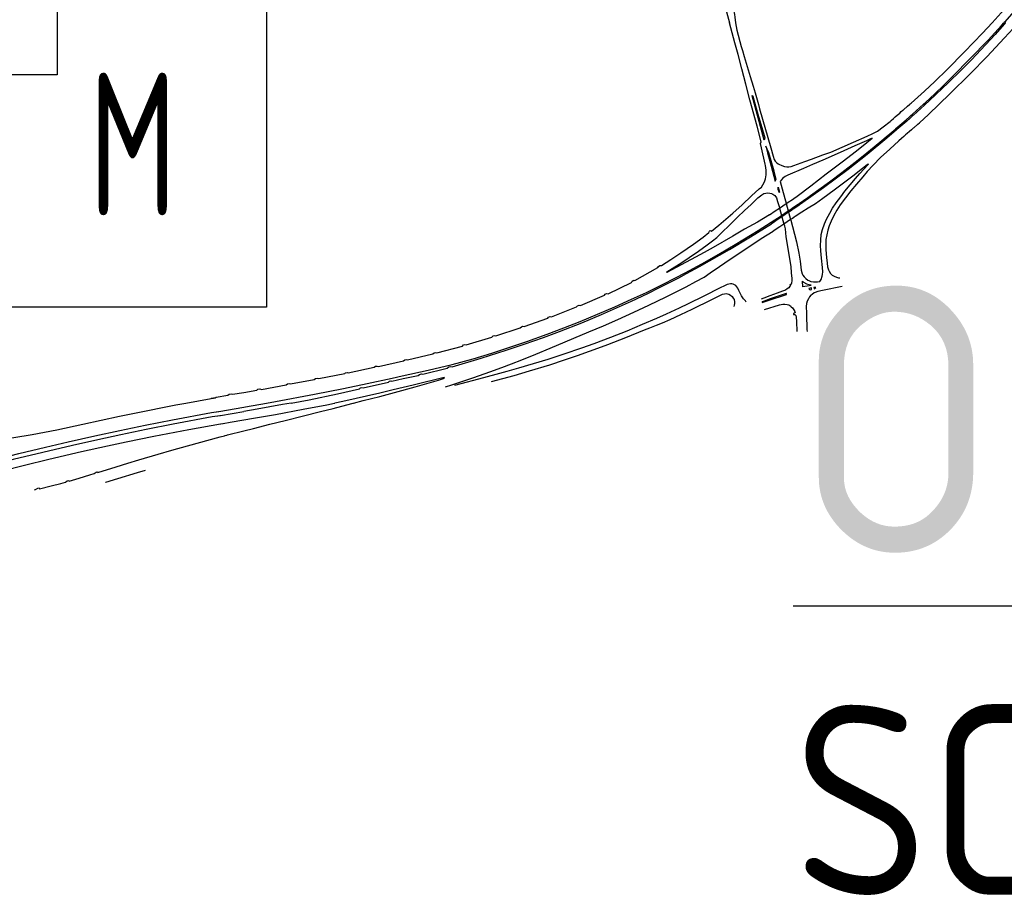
# Model space of a CAD drawing. Extents: x 148869 to 161638, y 453607 to 469810.
# Tile 848 of 1056: x 159128 to 159141, y 459819 to 459831. Entities that reach past the tile are written whole.
import ezdxf
from ezdxf.enums import TextEntityAlignment as Align

# ---------------------------------------------------------------- set-up
doc = ezdxf.new("R2010")
doc.units = 0
doc.header["$PDMODE"] = 32
doc.header["$PDSIZE"] = 2
doc.layers.get('DEFPOINTS').update_dxf_attribs({"linetype": 'CONTINUOUS'})
for name, color, linetype in [('ALG-T25', 2, 'CONTINUOUS'), ('ALG-T35', 3, 'CONTINUOUS'), ('ALG1-OVERZICHT', 1, 'CONTINUOUS'), ('alg5-overzicht2', 6, 'CONTINUOUS'), ('LKI_V01_KANTRIJWEG', 252, 'CONTINUOUS')]:
    doc.layers.add(name, color=color, linetype=linetype)
doc.layers.add('X-XX-AL-TEKENBLAD-KADER-G-OZ', color=1, linetype='CONTINUOUS', lineweight=25)
doc.styles.add('ISO', font='ISO.shx')

# ---------------------------------------------------------------- blocks, each defined once
blk = doc.blocks.new('onder')
at = {"layer": 'DEFPOINTS'}
blk.add_point((0, 0), dxfattribs=at)
at = {"layer": 'ALG-T25', "linetype": 'Continuous', "style": 'ISO'}
blk.add_text('SCHAAL 1:', height=2.5, dxfattribs=at).set_placement((0.001, -4.499))
for tag, p in [('SCL', (17.863, -4.5)), ('TEKST1', (0.001, -8.666)), ('TEKST2', (0.001, -12.832))]:
    blk.add_attdef(tag, p, '', height=2.5, dxfattribs=at)
at = {"layer": 'ALG-T35', "linetype": 'Continuous', "style": 'ISO'}
blk.add_attdef('TXT', (0, 0), '', height=3.5, dxfattribs=at)

msp = doc.modelspace()

# ---------------------------------------------------------------- linework, layer by layer
at = {"layer": 'LKI_V01_KANTRIJWEG'}
for p, q in [((159137.331, 459830.961), (159137.369, 459830.82)), ((159137.331, 459830.961), (159137.369, 459830.82)), ((159140.822, 459830.82), (159140.983, 459830.995)), ((159140.822, 459830.82), (159140.983, 459830.995)), ((159137.44, 459830.555), (159137.369, 459830.82)), ((159137.44, 459830.555), (159137.369, 459830.82)), ((159137.45, 459830.82), (159137.464, 459830.721)), ((159137.45, 459830.82), (159137.464, 459830.721)), ((159140.983, 459830.826), (159140.978, 459830.82)), ((159140.983, 459830.826), (159140.978, 459830.82)), ((159137.464, 459830.721), (159137.525, 459830.508)), ((159137.464, 459830.721), (159137.525, 459830.508)), ((159137.525, 459830.508), (159137.54, 459830.454)), ((159137.525, 459830.508), (159137.54, 459830.454)), ((159139.776, 459829.618), (159139.922, 459829.751)), ((159139.776, 459829.618), (159139.922, 459829.751)), ((159137.75, 459829.746), (159137.766, 459829.69)), ((159137.75, 459829.746), (159137.766, 459829.69)), ((159139.574, 459829.603), (159139.609, 459829.633)), ((159139.574, 459829.603), (159139.609, 459829.633)), ((159139.609, 459829.633), (159139.629, 459829.652)), ((159139.609, 459829.633), (159139.629, 459829.652)), ((159139.629, 459829.652), (159139.649, 459829.669)), ((159139.629, 459829.652), (159139.649, 459829.669)), ((159139.649, 459829.669), (159139.656, 459829.675)), ((159139.649, 459829.669), (159139.656, 459829.675)), ((159139.656, 459829.675), (159139.711, 459829.723)), ((159139.656, 459829.675), (159139.711, 459829.723)), ((159139.711, 459829.723), (159139.737, 459829.745)), ((159139.711, 459829.723), (159139.737, 459829.745)), ((159139.935, 459829.737), (159139.789, 459829.604)), ((159139.935, 459829.737), (159139.789, 459829.604)), ((159139.486, 459829.526), (159139.495, 459829.534)), ((159139.486, 459829.526), (159139.495, 459829.534)), ((159139.495, 459829.534), (159139.526, 459829.562)), ((159139.495, 459829.534), (159139.526, 459829.562)), ((159139.526, 459829.562), (159139.55, 459829.582)), ((159139.526, 459829.562), (159139.55, 459829.582)), ((159139.55, 459829.582), (159139.574, 459829.603)), ((159139.55, 459829.582), (159139.574, 459829.603)), ((159139.611, 459829.475), (159139.634, 459829.495)), ((159139.611, 459829.475), (159139.634, 459829.495)), ((159139.634, 459829.495), (159139.667, 459829.523)), ((159139.634, 459829.495), (159139.667, 459829.523)), ((159139.676, 459829.505), (159139.644, 459829.478)), ((159139.676, 459829.505), (159139.644, 459829.478)), ((159139.667, 459829.523), (159139.691, 459829.543)), ((159139.667, 459829.523), (159139.691, 459829.543)), ((159139.7, 459829.526), (159139.676, 459829.505)), ((159139.7, 459829.526), (159139.676, 459829.505)), ((159139.691, 459829.543), (159139.711, 459829.561)), ((159139.691, 459829.543), (159139.711, 459829.561)), ((159139.721, 459829.544), (159139.7, 459829.526)), ((159139.721, 459829.544), (159139.7, 459829.526)), ((159139.711, 459829.561), (159139.718, 459829.567)), ((159139.711, 459829.561), (159139.718, 459829.567)), ((159139.728, 459829.549), (159139.721, 459829.544)), ((159139.728, 459829.549), (159139.721, 459829.544)), ((159139.773, 459829.615), (159139.776, 459829.618)), ((159139.773, 459829.615), (159139.776, 459829.618)), ((159139.789, 459829.604), (159139.782, 459829.598)), ((159139.789, 459829.604), (159139.782, 459829.598)), ((159139.847, 459829.485), (159139.87, 459829.504)), ((159139.847, 459829.485), (159139.87, 459829.504)), ((159139.565, 459829.411), (159139.44, 459829.304)), ((159139.565, 459829.411), (159139.44, 459829.304)), ((159139.556, 459829.427), (159139.558, 459829.428)), ((159139.556, 459829.427), (159139.558, 459829.428)), ((159139.558, 459829.428), (159139.587, 459829.454)), ((159139.558, 459829.428), (159139.587, 459829.454)), ((159139.57, 459829.414), (159139.565, 459829.411)), ((159139.57, 459829.414), (159139.565, 459829.411)), ((159139.596, 459829.437), (159139.57, 459829.414)), ((159139.596, 459829.437), (159139.57, 459829.414)), ((159139.587, 459829.454), (159139.611, 459829.475)), ((159139.587, 459829.454), (159139.611, 459829.475)), ((159139.621, 459829.458), (159139.596, 459829.437)), ((159139.621, 459829.458), (159139.596, 459829.437)), ((159139.644, 459829.478), (159139.621, 459829.458)), ((159139.644, 459829.478), (159139.621, 459829.458)), ((159139.707, 459829.364), (159139.685, 459829.345)), ((159139.707, 459829.364), (159139.685, 459829.345)), ((159139.737, 459829.39), (159139.707, 459829.364)), ((159139.737, 459829.39), (159139.707, 459829.364)), ((159139.764, 459829.413), (159139.737, 459829.39)), ((159139.764, 459829.413), (159139.737, 459829.39)), ((159139.785, 459829.432), (159139.764, 459829.413)), ((159139.785, 459829.432), (159139.764, 459829.413)), ((159139.792, 459829.437), (159139.785, 459829.432)), ((159139.792, 459829.437), (159139.785, 459829.432)), ((159139.847, 459829.485), (159139.792, 459829.437)), ((159139.847, 459829.485), (159139.792, 459829.437)), ((159137.79, 459829.174), (159137.778, 459829.232)), ((159137.79, 459829.174), (159137.778, 459829.232)), ((159139.63, 459829.297), (159139.598, 459829.269)), ((159139.63, 459829.297), (159139.598, 459829.269)), ((159139.661, 459829.324), (159139.63, 459829.297)), ((159139.661, 459829.324), (159139.63, 459829.297)), ((159139.685, 459829.345), (159139.661, 459829.324)), ((159139.685, 459829.345), (159139.661, 459829.324)), ((159137.839, 459828.96), (159137.79, 459829.174)), ((159137.839, 459828.96), (159137.79, 459829.174)), ((159138.02, 459828.961), (159138.056, 459828.945)), ((159138.02, 459828.961), (159138.056, 459828.945)), ((159138.1, 459828.798), (159138.07, 459828.777)), ((159138.1, 459828.798), (159138.07, 459828.777)), ((159138.116, 459828.443), (159138.138, 459828.457)), ((159138.116, 459828.443), (159138.138, 459828.457)), ((159138.138, 459828.457), (159138.156, 459828.469)), ((159138.138, 459828.457), (159138.156, 459828.469)), ((159138.156, 459828.469), (159138.162, 459828.474)), ((159138.156, 459828.469), (159138.162, 459828.474)), ((159138.162, 459828.474), (159138.172, 459828.48)), ((159138.162, 459828.474), (159138.172, 459828.48)), ((159138.172, 459828.48), (159138.258, 459828.538)), ((159138.172, 459828.48), (159138.258, 459828.538)), ((159138.285, 459828.444), (159138.398, 459828.522)), ((159138.285, 459828.444), (159138.398, 459828.522)), ((159138.409, 459828.507), (159138.291, 459828.426)), ((159138.409, 459828.507), (159138.291, 459828.426)), ((159137.897, 459828.296), (159137.972, 459828.346)), ((159137.897, 459828.296), (159137.972, 459828.346)), ((159137.972, 459828.346), (159138.027, 459828.383)), ((159137.972, 459828.346), (159138.027, 459828.383)), ((159138.025, 459828.389), (159138.027, 459828.383)), ((159138.025, 459828.389), (159138.027, 459828.383)), ((159138.027, 459828.383), (159138.116, 459828.443)), ((159138.027, 459828.383), (159138.116, 459828.443)), ((159138.027, 459828.383), (159138.054, 459828.285)), ((159138.027, 459828.383), (159138.054, 459828.285)), ((159138.054, 459828.285), (159138.142, 459828.346)), ((159138.054, 459828.285), (159138.142, 459828.346)), ((159138.147, 459828.328), (159138.059, 459828.268)), ((159138.147, 459828.328), (159138.059, 459828.268)), ((159138.114, 459828.449), (159138.116, 459828.443)), ((159138.114, 459828.449), (159138.116, 459828.443)), ((159138.116, 459828.443), (159138.142, 459828.346)), ((159138.116, 459828.443), (159138.142, 459828.346)), ((159138.142, 459828.346), (159138.165, 459828.361)), ((159138.142, 459828.346), (159138.165, 459828.361)), ((159138.142, 459828.346), (159138.147, 459828.328)), ((159138.142, 459828.346), (159138.147, 459828.328)), ((159138.17, 459828.343), (159138.147, 459828.328)), ((159138.17, 459828.343), (159138.147, 459828.328)), ((159138.147, 459828.328), (159138.173, 459828.231)), ((159138.147, 459828.328), (159138.173, 459828.231)), ((159138.165, 459828.361), (159138.183, 459828.374)), ((159138.165, 459828.361), (159138.183, 459828.374)), ((159138.188, 459828.356), (159138.17, 459828.343)), ((159138.188, 459828.356), (159138.17, 459828.343)), ((159138.183, 459828.374), (159138.189, 459828.378)), ((159138.183, 459828.374), (159138.189, 459828.378)), ((159138.194, 459828.36), (159138.188, 459828.356)), ((159138.194, 459828.36), (159138.188, 459828.356)), ((159138.189, 459828.378), (159138.2, 459828.386)), ((159138.189, 459828.378), (159138.2, 459828.386)), ((159138.205, 459828.368), (159138.194, 459828.36)), ((159138.205, 459828.368), (159138.194, 459828.36)), ((159138.2, 459828.386), (159138.271, 459828.434)), ((159138.2, 459828.386), (159138.271, 459828.434)), ((159138.281, 459828.419), (159138.205, 459828.368)), ((159138.281, 459828.419), (159138.205, 459828.368)), ((159138.32, 459828.328), (159138.234, 459828.271)), ((159138.32, 459828.328), (159138.234, 459828.271)), ((159138.271, 459828.434), (159138.285, 459828.444)), ((159138.271, 459828.434), (159138.285, 459828.444)), ((159138.291, 459828.426), (159138.281, 459828.419)), ((159138.291, 459828.426), (159138.281, 459828.419)), ((159137.917, 459828.196), (159137.946, 459828.214)), ((159137.917, 459828.196), (159137.946, 459828.214)), ((159137.956, 459828.199), (159137.921, 459828.177)), ((159137.956, 459828.199), (159137.921, 459828.177)), ((159137.946, 459828.214), (159138, 459828.249)), ((159137.946, 459828.214), (159138, 459828.249)), ((159138.059, 459828.268), (159138.005, 459828.231)), ((159138.059, 459828.268), (159138.005, 459828.231)), ((159138.054, 459828.285), (159138.059, 459828.268)), ((159138.054, 459828.285), (159138.059, 459828.268)), ((159138.059, 459828.268), (159138.085, 459828.173)), ((159138.059, 459828.268), (159138.085, 459828.173)), ((159138.173, 459828.231), (159138.085, 459828.173)), ((159138.173, 459828.231), (159138.085, 459828.173)), ((159138.197, 459828.247), (159138.173, 459828.231)), ((159138.197, 459828.247), (159138.173, 459828.231)), ((159138.173, 459828.231), (159138.175, 459828.225)), ((159138.173, 459828.231), (159138.175, 459828.225)), ((159138.215, 459828.259), (159138.197, 459828.247)), ((159138.215, 459828.259), (159138.197, 459828.247)), ((159138.222, 459828.263), (159138.215, 459828.259)), ((159138.222, 459828.263), (159138.215, 459828.259)), ((159138.234, 459828.271), (159138.222, 459828.263)), ((159138.234, 459828.271), (159138.222, 459828.263)), ((159138.032, 459828.138), (159137.942, 459828.078)), ((159138.032, 459828.138), (159137.942, 459828.078)), ((159138.085, 459828.173), (159138.032, 459828.138)), ((159138.085, 459828.173), (159138.032, 459828.138)), ((159138.085, 459828.173), (159138.087, 459828.166)), ((159138.085, 459828.173), (159138.087, 459828.166)), ((159138.682, 459827.552), (159138.699, 459827.524)), ((159138.682, 459827.552), (159138.699, 459827.524)), ((159138.189, 459827.432), (159138.183, 459827.397)), ((159138.189, 459827.432), (159138.183, 459827.397)), ((159138.333, 459827.502), (159138.35, 459827.479)), ((159138.333, 459827.502), (159138.35, 459827.479)), ((159138.399, 459827.437), (159138.412, 459827.431)), ((159138.399, 459827.437), (159138.412, 459827.431)), ((159138.412, 459827.431), (159138.441, 459827.42)), ((159138.412, 459827.431), (159138.441, 459827.42)), ((159138.441, 459827.42), (159138.473, 459827.412)), ((159138.441, 459827.42), (159138.473, 459827.412)), ((159138.594, 459827.511), (159138.597, 459827.544)), ((159138.594, 459827.511), (159138.597, 459827.544)), ((159137.591, 459827.147), (159137.578, 459827.163)), ((159137.591, 459827.147), (159137.578, 459827.163)), ((159138.485, 459827.268), (159138.456, 459827.249)), ((159138.485, 459827.268), (159138.456, 459827.249)), ((159137.432, 459827.108), (159137.427, 459827.091)), ((159137.432, 459827.108), (159137.427, 459827.091)), ((159138.181, 459827.086), (159138.196, 459827.071)), ((159138.181, 459827.086), (159138.196, 459827.071)), ((159138.383, 459827.001), (159138.383, 459826.988)), ((159138.383, 459827.001), (159138.383, 459826.988)), ((159138.388, 459826.799), (159138.388, 459826.785)), ((159138.388, 459826.799), (159138.388, 459826.785)), ((159138.388, 459826.785), (159138.389, 459826.76)), ((159138.388, 459826.785), (159138.389, 459826.76)), ((159130.223, 459825.82), (159130.554, 459825.88)), ((159130.223, 459825.82), (159130.554, 459825.88)), ((159130.554, 459825.88), (159130.56, 459825.882)), ((159130.554, 459825.88), (159130.56, 459825.882)), ((159130.56, 459825.882), (159130.586, 459825.886)), ((159130.56, 459825.882), (159130.586, 459825.886)), ((159130.586, 459825.886), (159130.591, 459825.887)), ((159130.586, 459825.886), (159130.591, 459825.887)), ((159130.655, 459825.711), (159130.983, 459825.767)), ((159130.655, 459825.711), (159130.983, 459825.767)), ((159130.618, 459825.704), (159130.625, 459825.705)), ((159130.618, 459825.704), (159130.625, 459825.705)), ((159130.625, 459825.705), (159130.65, 459825.71)), ((159130.625, 459825.705), (159130.65, 459825.71)), ((159130.638, 459825.649), (159130.644, 459825.651)), ((159130.638, 459825.649), (159130.644, 459825.651)), ((159130.644, 459825.651), (159130.669, 459825.655)), ((159130.644, 459825.651), (159130.669, 459825.655)), ((159130.65, 459825.71), (159130.655, 459825.711)), ((159130.65, 459825.71), (159130.655, 459825.711)), ((159130.669, 459825.655), (159130.675, 459825.656)), ((159130.669, 459825.655), (159130.675, 459825.656)), ((159130.675, 459825.656), (159130.983, 459825.709)), ((159130.675, 459825.656), (159130.983, 459825.709)), ((159130.675, 459825.544), (159130.682, 459825.546)), ((159130.675, 459825.544), (159130.682, 459825.546)), ((159130.682, 459825.546), (159130.707, 459825.55)), ((159130.682, 459825.546), (159130.707, 459825.55)), ((159130.707, 459825.55), (159130.713, 459825.551)), ((159130.707, 459825.55), (159130.713, 459825.551)), ((159130.731, 459825.39), (159130.738, 459825.392)), ((159130.731, 459825.39), (159130.738, 459825.392)), ((159130.738, 459825.392), (159130.762, 459825.398)), ((159130.738, 459825.392), (159130.762, 459825.398)), ((159130.762, 459825.398), (159130.768, 459825.4)), ((159130.762, 459825.398), (159130.768, 459825.4)), ((159130.768, 459825.4), (159130.983, 459825.455)), ((159130.768, 459825.4), (159130.983, 459825.455))]:
    msp.add_line(p, q, dxfattribs=at)
for points in [[(159143.165, 459833.753), (159143.153, 459833.751), (159143.1, 459833.668), (159142.946, 459833.422), (159142.759, 459833.134), (159142.563, 459832.841), (159142.353, 459832.54), (159142.222, 459832.358), (159142.102, 459832.194), (159141.879, 459831.9), (159141.725, 459831.705), (159141.561, 459831.501), (159141.366, 459831.267), (159141.318, 459831.21), (159141.145, 459831.008), (159140.984, 459830.827), (159140.983, 459830.826)], [(159143.165, 459833.753), (159143.153, 459833.751), (159143.1, 459833.668), (159142.946, 459833.422), (159142.759, 459833.134), (159142.563, 459832.841), (159142.353, 459832.54), (159142.222, 459832.358), (159142.102, 459832.194), (159141.879, 459831.9), (159141.725, 459831.705), (159141.561, 459831.501), (159141.366, 459831.267), (159141.318, 459831.21), (159141.145, 459831.008), (159140.984, 459830.827), (159140.983, 459830.826)], [(159137.322, 459831.23), (159137.336, 459831.207), (159137.355, 459831.186), (159137.37, 459831.154), (159137.399, 459831.067), (159137.422, 459830.988), (159137.436, 459830.927), (159137.439, 459830.894), (159137.45, 459830.82)], [(159137.322, 459831.23), (159137.336, 459831.207), (159137.355, 459831.186), (159137.37, 459831.154), (159137.399, 459831.067), (159137.422, 459830.988), (159137.436, 459830.927), (159137.439, 459830.894), (159137.45, 459830.82)], [(159139.737, 459829.745), (159139.745, 459829.753), (159139.759, 459829.764), (159139.933, 459829.92), (159140.069, 459830.048), (159140.233, 459830.207), (159140.459, 459830.435), (159140.695, 459830.682), (159140.822, 459830.82)], [(159139.737, 459829.745), (159139.745, 459829.753), (159139.759, 459829.764), (159139.933, 459829.92), (159140.069, 459830.048), (159140.233, 459830.207), (159140.459, 459830.435), (159140.695, 459830.682), (159140.822, 459830.82)], [(159139.922, 459829.751), (159139.947, 459829.773), (159140.069, 459829.886), (159140.188, 459830), (159140.307, 459830.117), (159140.536, 459830.349), (159140.769, 459830.591), (159140.947, 459830.785), (159140.978, 459830.82)], [(159139.922, 459829.751), (159139.947, 459829.773), (159140.069, 459829.886), (159140.188, 459830), (159140.307, 459830.117), (159140.536, 459830.349), (159140.769, 459830.591), (159140.947, 459830.785), (159140.978, 459830.82)], [(159140.983, 459830.799), (159140.862, 459830.665), (159140.55, 459830.333), (159140.416, 459830.197), (159140.247, 459830.031), (159140.005, 459829.801), (159139.935, 459829.737)], [(159140.983, 459830.799), (159140.862, 459830.665), (159140.55, 459830.333), (159140.416, 459830.197), (159140.247, 459830.031), (159140.005, 459829.801), (159139.935, 459829.737)], [(159140.983, 459830.619), (159140.984, 459830.62), (159141.099, 459830.745), (159141.162, 459830.818), (159141.163, 459830.82)], [(159140.983, 459830.799), (159140.984, 459830.801), (159141, 459830.818), (159141.001, 459830.82)], [(159140.983, 459830.619), (159140.984, 459830.62), (159141.099, 459830.745), (159141.162, 459830.818), (159141.163, 459830.82)], [(159140.983, 459830.799), (159140.984, 459830.801), (159141, 459830.818), (159141.001, 459830.82)], [(159137.732, 459829.459), (159137.638, 459829.804), (159137.583, 459830.012), (159137.531, 459830.215), (159137.482, 459830.402), (159137.44, 459830.555)], [(159137.732, 459829.459), (159137.638, 459829.804), (159137.583, 459830.012), (159137.531, 459830.215), (159137.482, 459830.402), (159137.44, 459830.555)], [(159139.87, 459829.504), (159139.987, 459829.615), (159140.269, 459829.886), (159140.534, 459830.147), (159140.757, 459830.374), (159140.983, 459830.619)], [(159139.87, 459829.504), (159139.987, 459829.615), (159140.269, 459829.886), (159140.534, 459830.147), (159140.757, 459830.374), (159140.983, 459830.619)], [(159137.54, 459830.454), (159137.563, 459830.376), (159137.64, 459830.111), (159137.679, 459829.984), (159137.706, 459829.898), (159137.75, 459829.746)], [(159137.54, 459830.454), (159137.563, 459830.376), (159137.64, 459830.111), (159137.679, 459829.984), (159137.706, 459829.898), (159137.75, 459829.746)], [(159137.825, 459829.275), (159137.806, 459829.343), (159137.758, 459829.52), (159137.666, 459829.858), (159137.667, 459829.861), (159137.669, 459829.862), (159137.672, 459829.861), (159137.675, 459829.856), (159137.744, 459829.616), (159137.795, 459829.443), (159137.834, 459829.307), (159137.829, 459829.29), (159137.825, 459829.275)], [(159137.825, 459829.275), (159137.806, 459829.343), (159137.758, 459829.52), (159137.666, 459829.858), (159137.667, 459829.861), (159137.669, 459829.862), (159137.672, 459829.861), (159137.675, 459829.856), (159137.744, 459829.616), (159137.795, 459829.443), (159137.834, 459829.307), (159137.829, 459829.29), (159137.825, 459829.275)], [(159137.766, 459829.69), (159137.913, 459829.177), (159137.942, 459829.064), (159137.957, 459829.022), (159137.972, 459829), (159137.993, 459828.979), (159138.01, 459828.966), (159138.02, 459828.961)], [(159137.766, 459829.69), (159137.913, 459829.177), (159137.942, 459829.064), (159137.957, 459829.022), (159137.972, 459829), (159137.993, 459828.979), (159138.01, 459828.966), (159138.02, 459828.961)], [(159138.056, 459828.945), (159138.092, 459828.93), (159138.122, 459828.926), (159138.152, 459828.927), (159138.181, 459828.931), (159138.215, 459828.942), (159138.361, 459828.997), (159138.449, 459829.026), (159138.597, 459829.081), (159138.701, 459829.12), (159138.998, 459829.251), (159139.18, 459829.328), (159139.254, 459829.362), (159139.314, 459829.396), (159139.392, 459829.45), (159139.484, 459829.521), (159139.486, 459829.526)], [(159138.056, 459828.945), (159138.092, 459828.93), (159138.122, 459828.926), (159138.152, 459828.927), (159138.181, 459828.931), (159138.215, 459828.942), (159138.361, 459828.997), (159138.449, 459829.026), (159138.597, 459829.081), (159138.701, 459829.12), (159138.998, 459829.251), (159139.18, 459829.328), (159139.254, 459829.362), (159139.314, 459829.396), (159139.392, 459829.45), (159139.484, 459829.521), (159139.486, 459829.526)], [(159139.718, 459829.567), (159139.76, 459829.603), (159139.773, 459829.615)], [(159139.718, 459829.567), (159139.76, 459829.603), (159139.773, 459829.615)], [(159139.782, 459829.598), (159139.746, 459829.565), (159139.728, 459829.549)], [(159139.782, 459829.598), (159139.746, 459829.565), (159139.728, 459829.549)], [(159137.778, 459829.232), (159137.787, 459829.255), (159137.732, 459829.459)], [(159137.778, 459829.232), (159137.787, 459829.255), (159137.732, 459829.459)], [(159139.429, 459829.318), (159139.48, 459829.361), (159139.556, 459829.427)], [(159139.429, 459829.318), (159139.48, 459829.361), (159139.556, 459829.427)], [(159138.258, 459828.538), (159138.44, 459828.677), (159138.642, 459828.834), (159138.851, 459828.992), (159139.038, 459829.134), (159139.177, 459829.244), (159139.246, 459829.301), (159139.224, 459829.294), (159139.169, 459829.267), (159139.019, 459829.2), (159138.871, 459829.134), (159138.747, 459829.079), (159138.599, 459829.014), (159138.462, 459828.956), (159138.344, 459828.904), (159138.136, 459828.815), (159138.1, 459828.798)], [(159138.258, 459828.538), (159138.44, 459828.677), (159138.642, 459828.834), (159138.851, 459828.992), (159139.038, 459829.134), (159139.177, 459829.244), (159139.246, 459829.301), (159139.224, 459829.294), (159139.169, 459829.267), (159139.019, 459829.2), (159138.871, 459829.134), (159138.747, 459829.079), (159138.599, 459829.014), (159138.462, 459828.956), (159138.344, 459828.904), (159138.136, 459828.815), (159138.1, 459828.798)], [(159138.398, 459828.522), (159138.436, 459828.548), (159138.684, 459828.729), (159138.848, 459828.852), (159139.023, 459828.987), (159139.176, 459829.109), (159139.346, 459829.248), (159139.429, 459829.318)], [(159138.398, 459828.522), (159138.436, 459828.548), (159138.684, 459828.729), (159138.848, 459828.852), (159139.023, 459828.987), (159139.176, 459829.109), (159139.346, 459829.248), (159139.429, 459829.318)], [(159139.44, 459829.304), (159139.414, 459829.281), (159139.182, 459829.088), (159138.93, 459828.889), (159138.605, 459828.648), (159138.409, 459828.507)], [(159139.44, 459829.304), (159139.414, 459829.281), (159139.182, 459829.088), (159138.93, 459828.889), (159138.605, 459828.648), (159138.409, 459828.507)], [(159139.598, 459829.269), (159139.476, 459829.159), (159139.355, 459829.046), (159139.257, 459828.948), (159139.178, 459828.862), (159139.122, 459828.796), (159139.038, 459828.697), (159138.966, 459828.608), (159138.827, 459828.425), (159138.781, 459828.354), (159138.743, 459828.287), (159138.706, 459828.213), (159138.68, 459828.149), (159138.663, 459828.093), (159138.649, 459828.031), (159138.638, 459827.969), (159138.635, 459827.916), (159138.638, 459827.834), (159138.646, 459827.732), (159138.652, 459827.661), (159138.66, 459827.609), (159138.672, 459827.571), (159138.682, 459827.552)], [(159139.598, 459829.269), (159139.476, 459829.159), (159139.355, 459829.046), (159139.257, 459828.948), (159139.178, 459828.862), (159139.122, 459828.796), (159139.038, 459828.697), (159138.966, 459828.608), (159138.827, 459828.425), (159138.781, 459828.354), (159138.743, 459828.287), (159138.706, 459828.213), (159138.68, 459828.149), (159138.663, 459828.093), (159138.649, 459828.031), (159138.638, 459827.969), (159138.635, 459827.916), (159138.638, 459827.834), (159138.646, 459827.732), (159138.652, 459827.661), (159138.66, 459827.609), (159138.672, 459827.571), (159138.682, 459827.552)], [(159137.847, 459829.195), (159137.87, 459829.108), (159137.916, 459828.935), (159137.971, 459828.738), (159137.983, 459828.762), (159137.955, 459828.867), (159137.889, 459829.109), (159137.847, 459829.195)], [(159137.847, 459829.195), (159137.87, 459829.108), (159137.916, 459828.935), (159137.971, 459828.738), (159137.983, 459828.762), (159137.955, 459828.867), (159137.889, 459829.109), (159137.847, 459829.195)], [(159137.83, 459828.727), (159137.845, 459828.767), (159137.853, 459828.822), (159137.853, 459828.883), (159137.842, 459828.945), (159137.839, 459828.96)], [(159137.83, 459828.727), (159137.845, 459828.767), (159137.853, 459828.822), (159137.853, 459828.883), (159137.842, 459828.945), (159137.839, 459828.96)], [(159138.597, 459827.544), (159138.594, 459827.6), (159138.579, 459827.723), (159138.571, 459827.82), (159138.568, 459827.89), (159138.569, 459827.961), (159138.577, 459828.034), (159138.592, 459828.101), (159138.619, 459828.177), (159138.647, 459828.236), (159138.688, 459828.316), (159138.726, 459828.38), (159138.772, 459828.452), (159138.832, 459828.532), (159138.887, 459828.604), (159139.026, 459828.771), (159139.085, 459828.839), (159139.19, 459828.952), (159139.196, 459828.962), (159139.183, 459828.954), (159139.118, 459828.902), (159138.992, 459828.803), (159138.748, 459828.618), (159138.595, 459828.507), (159138.502, 459828.439), (159138.402, 459828.381), (159138.32, 459828.328)], [(159138.597, 459827.544), (159138.594, 459827.6), (159138.579, 459827.723), (159138.571, 459827.82), (159138.568, 459827.89), (159138.569, 459827.961), (159138.577, 459828.034), (159138.592, 459828.101), (159138.619, 459828.177), (159138.647, 459828.236), (159138.688, 459828.316), (159138.726, 459828.38), (159138.772, 459828.452), (159138.832, 459828.532), (159138.887, 459828.604), (159139.026, 459828.771), (159139.085, 459828.839), (159139.19, 459828.952), (159139.196, 459828.962), (159139.183, 459828.954), (159139.118, 459828.902), (159138.992, 459828.803), (159138.748, 459828.618), (159138.595, 459828.507), (159138.502, 459828.439), (159138.402, 459828.381), (159138.32, 459828.328)], [(159135.41, 459827.103), (159135.724, 459827.237), (159135.735, 459827.252), (159135.751, 459827.259), (159135.773, 459827.257), (159136.081, 459827.406), (159136.09, 459827.421), (159136.11, 459827.434), (159136.126, 459827.432), (159136.427, 459827.602), (159136.436, 459827.617), (159136.455, 459827.63), (159136.476, 459827.63), (159136.598, 459827.705), (159136.731, 459827.793), (159136.897, 459827.908), (159137.024, 459827.999), (159137.1, 459828.06), (159137.106, 459828.078), (159137.116, 459828.087), (159137.131, 459828.081), (159137.23, 459828.16), (159137.321, 459828.236), (159137.414, 459828.317), (159137.536, 459828.424), (159137.657, 459828.544), (159137.759, 459828.638), (159137.791, 459828.659), (159137.81, 459828.688), (159137.83, 459828.727)], [(159135.41, 459827.103), (159135.724, 459827.237), (159135.735, 459827.252), (159135.751, 459827.259), (159135.773, 459827.257), (159136.081, 459827.406), (159136.09, 459827.421), (159136.11, 459827.434), (159136.126, 459827.432), (159136.427, 459827.602), (159136.436, 459827.617), (159136.455, 459827.63), (159136.476, 459827.63), (159136.598, 459827.705), (159136.731, 459827.793), (159136.897, 459827.908), (159137.024, 459827.999), (159137.1, 459828.06), (159137.106, 459828.078), (159137.116, 459828.087), (159137.131, 459828.081), (159137.23, 459828.16), (159137.321, 459828.236), (159137.414, 459828.317), (159137.536, 459828.424), (159137.657, 459828.544), (159137.759, 459828.638), (159137.791, 459828.659), (159137.81, 459828.688), (159137.83, 459828.727)], [(159138.07, 459828.777), (159138.047, 459828.75), (159138.034, 459828.732), (159138.074, 459828.588), (159138.106, 459828.48), (159138.114, 459828.449)], [(159138.07, 459828.777), (159138.047, 459828.75), (159138.034, 459828.732), (159138.074, 459828.588), (159138.106, 459828.48), (159138.114, 459828.449)], [(159138.01, 459828.627), (159138.01, 459828.656), (159138.028, 459828.594), (159138.027, 459828.592), (159138.024, 459828.59), (159138.022, 459828.592), (159138.01, 459828.627)], [(159138.01, 459828.627), (159138.01, 459828.656), (159138.028, 459828.594), (159138.027, 459828.592), (159138.024, 459828.59), (159138.022, 459828.592), (159138.01, 459828.627)], [(159137.897, 459828.296), (159137.736, 459828.2), (159137.565, 459828.104), (159137.414, 459828.014), (159137.155, 459827.864), (159137.035, 459827.797), (159136.924, 459827.736), (159136.735, 459827.635), (159136.546, 459827.537), (159136.544, 459827.543), (159136.618, 459827.587), (159136.744, 459827.668), (159136.841, 459827.732), (159136.962, 459827.816), (159137.075, 459827.899), (159137.146, 459827.953), (159137.202, 459827.998), (159137.243, 459828.036), (159137.396, 459828.185), (159137.475, 459828.263), (159137.567, 459828.351), (159137.654, 459828.431), (159137.744, 459828.516), (159137.793, 459828.559), (159137.821, 459828.575), (159137.846, 459828.581)], [(159137.897, 459828.296), (159137.736, 459828.2), (159137.565, 459828.104), (159137.414, 459828.014), (159137.155, 459827.864), (159137.035, 459827.797), (159136.924, 459827.736), (159136.735, 459827.635), (159136.546, 459827.537), (159136.544, 459827.543), (159136.618, 459827.587), (159136.744, 459827.668), (159136.841, 459827.732), (159136.962, 459827.816), (159137.075, 459827.899), (159137.146, 459827.953), (159137.202, 459827.998), (159137.243, 459828.036), (159137.396, 459828.185), (159137.475, 459828.263), (159137.567, 459828.351), (159137.654, 459828.431), (159137.744, 459828.516), (159137.793, 459828.559), (159137.821, 459828.575), (159137.846, 459828.581)], [(159137.846, 459828.581), (159137.871, 459828.582), (159137.9, 459828.579), (159137.921, 459828.573), (159137.941, 459828.564), (159137.967, 459828.548), (159137.98, 459828.533), (159137.987, 459828.519), (159138.002, 459828.471), (159138.025, 459828.389)], [(159137.846, 459828.581), (159137.871, 459828.582), (159137.9, 459828.579), (159137.921, 459828.573), (159137.941, 459828.564), (159137.967, 459828.548), (159137.98, 459828.533), (159137.987, 459828.519), (159138.002, 459828.471), (159138.025, 459828.389)], [(159131.282, 459825.82), (159131.4, 459825.84), (159131.915, 459825.937), (159132.296, 459826.01), (159132.607, 459826.075), (159132.932, 459826.147), (159133.064, 459826.176), (159133.407, 459826.252), (159133.722, 459826.327), (159134, 459826.403), (159134.245, 459826.477), (159134.495, 459826.56), (159134.704, 459826.63), (159134.971, 459826.725), (159135.193, 459826.809), (159135.406, 459826.893), (159135.636, 459826.987), (159135.862, 459827.085), (159136.081, 459827.184), (159136.278, 459827.275), (159136.487, 459827.377), (159136.658, 459827.465), (159136.787, 459827.532), (159137.004, 459827.65), (159137.23, 459827.776), (159137.445, 459827.904), (159137.747, 459828.087), (159137.917, 459828.196)], [(159131.282, 459825.82), (159131.4, 459825.84), (159131.915, 459825.937), (159132.296, 459826.01), (159132.607, 459826.075), (159132.932, 459826.147), (159133.064, 459826.176), (159133.407, 459826.252), (159133.722, 459826.327), (159134, 459826.403), (159134.245, 459826.477), (159134.495, 459826.56), (159134.704, 459826.63), (159134.971, 459826.725), (159135.193, 459826.809), (159135.406, 459826.893), (159135.636, 459826.987), (159135.862, 459827.085), (159136.081, 459827.184), (159136.278, 459827.275), (159136.487, 459827.377), (159136.658, 459827.465), (159136.787, 459827.532), (159137.004, 459827.65), (159137.23, 459827.776), (159137.445, 459827.904), (159137.747, 459828.087), (159137.917, 459828.196)], [(159138.005, 459828.231), (159137.981, 459828.215), (159137.956, 459828.199)], [(159138.005, 459828.231), (159137.981, 459828.215), (159137.956, 459828.199)], [(159138, 459828.249), (159138.024, 459828.265), (159138.054, 459828.285)], [(159138, 459828.249), (159138.024, 459828.265), (159138.054, 459828.285)], [(159138.175, 459828.225), (159138.198, 459828.142), (159138.25, 459827.94), (159138.28, 459827.789), (159138.297, 459827.686), (159138.312, 459827.569), (159138.323, 459827.519), (159138.333, 459827.502)], [(159138.175, 459828.225), (159138.198, 459828.142), (159138.25, 459827.94), (159138.28, 459827.789), (159138.297, 459827.686), (159138.312, 459827.569), (159138.323, 459827.519), (159138.333, 459827.502)], [(159135.522, 459826.756), (159135.711, 459826.834), (159135.902, 459826.918), (159136.11, 459827.013), (159136.309, 459827.106), (159136.538, 459827.217), (159136.799, 459827.349), (159136.928, 459827.416), (159137.035, 459827.476), (159137.115, 459827.53), (159137.238, 459827.614), (159137.378, 459827.711), (159137.531, 459827.811), (159137.788, 459827.982), (159137.942, 459828.078)], [(159135.522, 459826.756), (159135.711, 459826.834), (159135.902, 459826.918), (159136.11, 459827.013), (159136.309, 459827.106), (159136.538, 459827.217), (159136.799, 459827.349), (159136.928, 459827.416), (159137.035, 459827.476), (159137.115, 459827.53), (159137.238, 459827.614), (159137.378, 459827.711), (159137.531, 459827.811), (159137.788, 459827.982), (159137.942, 459828.078)], [(159136.083, 459827.161), (159136.296, 459827.261), (159136.45, 459827.337), (159136.702, 459827.466), (159136.806, 459827.521), (159136.976, 459827.613), (159137.371, 459827.838), (159137.645, 459828.003), (159137.921, 459828.177)], [(159136.083, 459827.161), (159136.296, 459827.261), (159136.45, 459827.337), (159136.702, 459827.466), (159136.806, 459827.521), (159136.976, 459827.613), (159137.371, 459827.838), (159137.645, 459828.003), (159137.921, 459828.177)], [(159138.087, 459828.166), (159138.092, 459828.146), (159138.101, 459828.11), (159138.112, 459828.006), (159138.122, 459827.93), (159138.158, 459827.714), (159138.174, 459827.613), (159138.182, 459827.53), (159138.188, 459827.459), (159138.189, 459827.432)], [(159138.087, 459828.166), (159138.092, 459828.146), (159138.101, 459828.11), (159138.112, 459828.006), (159138.122, 459827.93), (159138.158, 459827.714), (159138.174, 459827.613), (159138.182, 459827.53), (159138.188, 459827.459), (159138.189, 459827.432)], [(159138.334, 459827.348), (159138.328, 459827.423), (159138.342, 459827.411), (159138.384, 459827.389), (159138.416, 459827.377), (159138.434, 459827.374), (159138.437, 459827.372), (159138.437, 459827.368), (159138.435, 459827.366), (159138.418, 459827.361), (159138.334, 459827.348)], [(159138.334, 459827.348), (159138.328, 459827.423), (159138.342, 459827.411), (159138.384, 459827.389), (159138.416, 459827.377), (159138.434, 459827.374), (159138.437, 459827.372), (159138.437, 459827.368), (159138.435, 459827.366), (159138.418, 459827.361), (159138.334, 459827.348)], [(159138.35, 459827.479), (159138.372, 459827.456), (159138.399, 459827.437)], [(159138.35, 459827.479), (159138.372, 459827.456), (159138.399, 459827.437)], [(159138.473, 459827.412), (159138.527, 459827.412), (159138.558, 459827.416), (159138.575, 459827.446), (159138.59, 459827.488), (159138.594, 459827.511)], [(159138.473, 459827.412), (159138.527, 459827.412), (159138.558, 459827.416), (159138.575, 459827.446), (159138.59, 459827.488), (159138.594, 459827.511)], [(159138.699, 459827.524), (159138.72, 459827.503), (159138.745, 459827.486), (159138.776, 459827.474), (159138.805, 459827.466), (159138.822, 459827.464)], [(159138.699, 459827.524), (159138.72, 459827.503), (159138.745, 459827.486), (159138.776, 459827.474), (159138.805, 459827.466), (159138.822, 459827.464)], [(159137.578, 459827.163), (159137.552, 459827.191), (159137.528, 459827.229), (159137.494, 459827.3), (159137.479, 459827.329), (159137.465, 459827.349), (159137.451, 459827.365), (159137.434, 459827.374), (159137.416, 459827.381), (159137.4, 459827.386), (159137.384, 459827.387), (159137.362, 459827.385), (159137.341, 459827.378), (159137.306, 459827.362), (159137.249, 459827.333), (159137.031, 459827.224), (159136.827, 459827.125), (159136.708, 459827.068), (159136.537, 459826.989), (159136.411, 459826.933), (159136.222, 459826.852), (159136.02, 459826.767), (159135.803, 459826.682), (159135.584, 459826.6), (159135.422, 459826.542), (159135.19, 459826.462), (159134.981, 459826.394), (159134.787, 459826.334)], [(159137.578, 459827.163), (159137.552, 459827.191), (159137.528, 459827.229), (159137.494, 459827.3), (159137.479, 459827.329), (159137.465, 459827.349), (159137.451, 459827.365), (159137.434, 459827.374), (159137.416, 459827.381), (159137.4, 459827.386), (159137.384, 459827.387), (159137.362, 459827.385), (159137.341, 459827.378), (159137.306, 459827.362), (159137.249, 459827.333), (159137.031, 459827.224), (159136.827, 459827.125), (159136.708, 459827.068), (159136.537, 459826.989), (159136.411, 459826.933), (159136.222, 459826.852), (159136.02, 459826.767), (159135.803, 459826.682), (159135.584, 459826.6), (159135.422, 459826.542), (159135.19, 459826.462), (159134.981, 459826.394), (159134.787, 459826.334)], [(159138.183, 459827.397), (159138.175, 459827.376), (159138.166, 459827.378), (159138.165, 459827.376), (159138.173, 459827.37), (159138.164, 459827.355), (159138.148, 459827.334), (159138.13, 459827.32), (159138.106, 459827.305), (159138.068, 459827.289), (159137.996, 459827.263), (159137.901, 459827.23), (159137.82, 459827.2), (159137.784, 459827.186)], [(159138.183, 459827.397), (159138.175, 459827.376), (159138.166, 459827.378), (159138.165, 459827.376), (159138.173, 459827.37), (159138.164, 459827.355), (159138.148, 459827.334), (159138.13, 459827.32), (159138.106, 459827.305), (159138.068, 459827.289), (159137.996, 459827.263), (159137.901, 459827.23), (159137.82, 459827.2), (159137.784, 459827.186)], [(159138.446, 459827.333), (159138.413, 459827.326), (159138.417, 459827.319), (159138.423, 459827.314), (159138.43, 459827.31), (159138.447, 459827.312), (159138.446, 459827.333)], [(159138.446, 459827.333), (159138.413, 459827.326), (159138.417, 459827.319), (159138.423, 459827.314), (159138.43, 459827.31), (159138.447, 459827.312), (159138.446, 459827.333)], [(159138.48, 459827.338), (159138.483, 459827.322), (159138.503, 459827.341), (159138.48, 459827.338)], [(159138.48, 459827.338), (159138.483, 459827.322), (159138.503, 459827.341), (159138.48, 459827.338)], [(159138.85, 459827.35), (159138.593, 459827.3), (159138.53, 459827.286), (159138.498, 459827.275), (159138.485, 459827.268)], [(159138.85, 459827.35), (159138.593, 459827.3), (159138.53, 459827.286), (159138.498, 459827.275), (159138.485, 459827.268)], [(159131.606, 459825.82), (159131.845, 459825.864), (159132.217, 459825.939), (159132.503, 459826.006), (159132.518, 459826.021), (159132.536, 459826.024), (159132.554, 459826.019), (159132.887, 459826.096), (159132.897, 459826.106), (159132.917, 459826.111), (159132.93, 459826.106), (159133.077, 459826.143), (159133.275, 459826.184), (159133.292, 459826.197), (159133.318, 459826.202), (159133.336, 459826.198), (159133.658, 459826.28), (159133.678, 459826.296), (159133.7, 459826.302), (159133.725, 459826.298), (159134.106, 459826.409), (159134.435, 459826.513), (159134.67, 459826.592), (159134.923, 459826.683), (159135.136, 459826.762), (159135.427, 459826.876), (159135.686, 459826.984), (159136.083, 459827.161)], [(159131.606, 459825.82), (159131.845, 459825.864), (159132.217, 459825.939), (159132.503, 459826.006), (159132.518, 459826.021), (159132.536, 459826.024), (159132.554, 459826.019), (159132.887, 459826.096), (159132.897, 459826.106), (159132.917, 459826.111), (159132.93, 459826.106), (159133.077, 459826.143), (159133.275, 459826.184), (159133.292, 459826.197), (159133.318, 459826.202), (159133.336, 459826.198), (159133.658, 459826.28), (159133.678, 459826.296), (159133.7, 459826.302), (159133.725, 459826.298), (159134.106, 459826.409), (159134.435, 459826.513), (159134.67, 459826.592), (159134.923, 459826.683), (159135.136, 459826.762), (159135.427, 459826.876), (159135.686, 459826.984), (159136.083, 459827.161)], [(159134.241, 459826.103), (159134.537, 459826.184), (159134.739, 459826.243), (159135.008, 459826.324), (159135.201, 459826.386), (159135.372, 459826.445), (159135.528, 459826.5), (159135.639, 459826.541), (159135.77, 459826.59), (159136.007, 459826.682), (159136.252, 459826.781), (159136.32, 459826.807), (159136.411, 459826.844), (159136.489, 459826.875), (159136.588, 459826.919), (159136.73, 459826.984), (159136.88, 459827.054), (159137.138, 459827.182), (159137.277, 459827.25), (159137.305, 459827.257), (159137.326, 459827.258), (159137.36, 459827.251)], [(159134.241, 459826.103), (159134.537, 459826.184), (159134.739, 459826.243), (159135.008, 459826.324), (159135.201, 459826.386), (159135.372, 459826.445), (159135.528, 459826.5), (159135.639, 459826.541), (159135.77, 459826.59), (159136.007, 459826.682), (159136.252, 459826.781), (159136.32, 459826.807), (159136.411, 459826.844), (159136.489, 459826.875), (159136.588, 459826.919), (159136.73, 459826.984), (159136.88, 459827.054), (159137.138, 459827.182), (159137.277, 459827.25), (159137.305, 459827.257), (159137.326, 459827.258), (159137.36, 459827.251)], [(159137.36, 459827.251), (159137.383, 459827.238), (159137.403, 459827.222), (159137.42, 459827.2), (159137.429, 459827.181), (159137.434, 459827.15), (159137.434, 459827.127), (159137.432, 459827.108)], [(159137.36, 459827.251), (159137.383, 459827.238), (159137.403, 459827.222), (159137.42, 459827.2), (159137.429, 459827.181), (159137.434, 459827.15), (159137.434, 459827.127), (159137.432, 459827.108)], [(159137.799, 459827.141), (159137.876, 459827.167), (159138.119, 459827.249), (159138.121, 459827.252), (159138.12, 459827.256), (159138.118, 459827.258), (159138.113, 459827.259), (159137.905, 459827.188), (159137.826, 459827.16), (159137.796, 459827.149)], [(159137.799, 459827.141), (159137.876, 459827.167), (159138.119, 459827.249), (159138.121, 459827.252), (159138.12, 459827.256), (159138.118, 459827.258), (159138.113, 459827.259), (159137.905, 459827.188), (159137.826, 459827.16), (159137.796, 459827.149)], [(159138.456, 459827.249), (159138.44, 459827.237), (159138.421, 459827.216), (159138.407, 459827.192), (159138.39, 459827.158), (159138.382, 459827.129), (159138.379, 459827.089), (159138.383, 459827.001)], [(159138.456, 459827.249), (159138.44, 459827.237), (159138.421, 459827.216), (159138.407, 459827.192), (159138.39, 459827.158), (159138.382, 459827.129), (159138.379, 459827.089), (159138.383, 459827.001)], [(159133.523, 459826.479), (159133.857, 459826.569), (159133.873, 459826.585), (159133.891, 459826.591), (159133.909, 459826.585), (159134.245, 459826.685), (159134.261, 459826.702), (159134.279, 459826.707), (159134.299, 459826.703), (159134.619, 459826.807), (159134.633, 459826.822), (159134.651, 459826.829), (159134.671, 459826.825), (159134.979, 459826.936), (159134.991, 459826.95), (159135.011, 459826.958), (159135.03, 459826.955), (159135.36, 459827.084), (159135.371, 459827.099), (159135.391, 459827.108), (159135.41, 459827.103)], [(159133.523, 459826.479), (159133.857, 459826.569), (159133.873, 459826.585), (159133.891, 459826.591), (159133.909, 459826.585), (159134.245, 459826.685), (159134.261, 459826.702), (159134.279, 459826.707), (159134.299, 459826.703), (159134.619, 459826.807), (159134.633, 459826.822), (159134.651, 459826.829), (159134.671, 459826.825), (159134.979, 459826.936), (159134.991, 459826.95), (159135.011, 459826.958), (159135.03, 459826.955), (159135.36, 459827.084), (159135.371, 459827.099), (159135.391, 459827.108), (159135.41, 459827.103)], [(159137.829, 459827.049), (159138.027, 459827.11), (159138.073, 459827.121), (159138.096, 459827.122), (159138.128, 459827.117), (159138.152, 459827.109), (159138.174, 459827.094), (159138.181, 459827.086)], [(159137.829, 459827.049), (159138.027, 459827.11), (159138.073, 459827.121), (159138.096, 459827.122), (159138.128, 459827.117), (159138.152, 459827.109), (159138.174, 459827.094), (159138.181, 459827.086)], [(159138.196, 459827.071), (159138.214, 459827.046), (159138.228, 459827.024), (159138.234, 459827.01)], [(159138.196, 459827.071), (159138.214, 459827.046), (159138.228, 459827.024), (159138.234, 459827.01)], [(159138.234, 459827.01), (159138.212, 459826.995), (159138.212, 459826.985), (159138.227, 459826.983), (159138.24, 459826.972)], [(159138.234, 459827.01), (159138.212, 459826.995), (159138.212, 459826.985), (159138.227, 459826.983), (159138.24, 459826.972)], [(159138.24, 459826.972), (159138.246, 459826.947), (159138.25, 459826.893), (159138.254, 459826.759)], [(159138.24, 459826.972), (159138.246, 459826.947), (159138.25, 459826.893), (159138.254, 459826.759)], [(159138.383, 459826.988), (159138.384, 459826.97), (159138.388, 459826.799)], [(159138.383, 459826.988), (159138.384, 459826.97), (159138.388, 459826.799)], [(159133.634, 459826.032), (159133.634, 459826.032), (159133.719, 459826.061), (159133.851, 459826.104), (159134.01, 459826.158), (159134.217, 459826.23), (159134.374, 459826.287), (159134.504, 459826.335), (159134.637, 459826.386), (159134.822, 459826.462), (159135.013, 459826.54), (159135.522, 459826.756)], [(159133.634, 459826.032), (159133.634, 459826.032), (159133.719, 459826.061), (159133.851, 459826.104), (159134.01, 459826.158), (159134.217, 459826.23), (159134.374, 459826.287), (159134.504, 459826.335), (159134.637, 459826.386), (159134.822, 459826.462), (159135.013, 459826.54), (159135.522, 459826.756)], [(159130.983, 459825.96), (159131.154, 459825.99), (159131.17, 459826.002), (159131.196, 459826.006), (159131.214, 459826), (159131.54, 459826.059), (159131.556, 459826.071), (159131.58, 459826.076), (159131.598, 459826.071), (159131.907, 459826.129), (159131.924, 459826.141), (159131.95, 459826.146), (159131.971, 459826.141), (159132.31, 459826.208), (159132.321, 459826.219), (159132.342, 459826.223), (159132.357, 459826.217), (159132.698, 459826.29), (159132.714, 459826.303), (159132.736, 459826.307), (159132.753, 459826.302), (159133.085, 459826.375), (159133.099, 459826.388), (159133.119, 459826.393), (159133.136, 459826.386), (159133.47, 459826.466), (159133.485, 459826.481), (159133.504, 459826.485), (159133.523, 459826.479)], [(159130.983, 459825.96), (159131.154, 459825.99), (159131.17, 459826.002), (159131.196, 459826.006), (159131.214, 459826), (159131.54, 459826.059), (159131.556, 459826.071), (159131.58, 459826.076), (159131.598, 459826.071), (159131.907, 459826.129), (159131.924, 459826.141), (159131.95, 459826.146), (159131.971, 459826.141), (159132.31, 459826.208), (159132.321, 459826.219), (159132.342, 459826.223), (159132.357, 459826.217), (159132.698, 459826.29), (159132.714, 459826.303), (159132.736, 459826.307), (159132.753, 459826.302), (159133.085, 459826.375), (159133.099, 459826.388), (159133.119, 459826.393), (159133.136, 459826.386), (159133.47, 459826.466), (159133.485, 459826.481), (159133.504, 459826.485), (159133.523, 459826.479)], [(159134.787, 459826.334), (159134.594, 459826.277), (159134.441, 459826.233), (159134.297, 459826.194), (159134.071, 459826.134), (159133.837, 459826.072), (159133.753, 459826.051)], [(159134.787, 459826.334), (159134.594, 459826.277), (159134.441, 459826.233), (159134.297, 459826.194), (159134.071, 459826.134), (159133.837, 459826.072), (159133.753, 459826.051)], [(159132.424, 459825.82), (159132.551, 459825.852), (159132.774, 459825.907), (159132.965, 459825.958), (159133.237, 459826.033), (159133.545, 459826.122), (159133.622, 459826.146), (159133.618, 459826.158), (159133.209, 459826.053), (159132.949, 459825.992), (159132.77, 459825.95), (159132.284, 459825.841), (159132.179, 459825.82)], [(159132.424, 459825.82), (159132.551, 459825.852), (159132.774, 459825.907), (159132.965, 459825.958), (159133.237, 459826.033), (159133.545, 459826.122), (159133.622, 459826.146), (159133.618, 459826.158), (159133.209, 459826.053), (159132.949, 459825.992), (159132.77, 459825.95), (159132.284, 459825.841), (159132.179, 459825.82)], [(159130.591, 459825.887), (159130.608, 459825.89), (159130.62, 459825.899), (159130.772, 459825.924), (159130.79, 459825.937), (159130.817, 459825.94), (159130.834, 459825.935), (159130.983, 459825.96)], [(159130.591, 459825.887), (159130.608, 459825.89), (159130.62, 459825.899), (159130.772, 459825.924), (159130.79, 459825.937), (159130.817, 459825.94), (159130.834, 459825.935), (159130.983, 459825.96)], [(159127.747, 459825.334), (159127.96, 459825.367), (159128.2, 459825.407), (159128.526, 459825.469), (159128.865, 459825.541), (159129.351, 459825.646), (159129.547, 459825.687), (159130.089, 459825.795), (159130.223, 459825.82)], [(159127.747, 459825.334), (159127.96, 459825.367), (159128.2, 459825.407), (159128.526, 459825.469), (159128.865, 459825.541), (159129.351, 459825.646), (159129.547, 459825.687), (159130.089, 459825.795), (159130.223, 459825.82)], [(159130.983, 459825.455), (159130.984, 459825.455), (159131.112, 459825.487), (159131.326, 459825.541), (159131.527, 459825.592), (159131.77, 459825.653), (159131.991, 459825.709), (159132.157, 459825.75), (159132.336, 459825.797), (159132.422, 459825.819), (159132.424, 459825.82)], [(159130.983, 459825.599), (159130.984, 459825.599), (159131.112, 459825.621), (159131.399, 459825.671), (159131.762, 459825.738), (159132.074, 459825.798), (159132.178, 459825.819), (159132.179, 459825.82)], [(159131.606, 459825.82), (159131.605, 459825.819), (159131.494, 459825.799), (159131.158, 459825.739), (159130.984, 459825.709), (159130.983, 459825.709)], [(159130.983, 459825.767), (159130.984, 459825.767), (159131.007, 459825.771), (159131.281, 459825.819), (159131.282, 459825.82)], [(159130.983, 459825.455), (159130.984, 459825.455), (159131.112, 459825.487), (159131.326, 459825.541), (159131.527, 459825.592), (159131.77, 459825.653), (159131.991, 459825.709), (159132.157, 459825.75), (159132.336, 459825.797), (159132.422, 459825.819), (159132.424, 459825.82)], [(159130.983, 459825.599), (159130.984, 459825.599), (159131.112, 459825.621), (159131.399, 459825.671), (159131.762, 459825.738), (159132.074, 459825.798), (159132.178, 459825.819), (159132.179, 459825.82)], [(159131.606, 459825.82), (159131.605, 459825.819), (159131.494, 459825.799), (159131.158, 459825.739), (159130.984, 459825.709), (159130.983, 459825.709)], [(159130.983, 459825.767), (159130.984, 459825.767), (159131.007, 459825.771), (159131.281, 459825.819), (159131.282, 459825.82)], [(159126.51, 459824.745), (159126.511, 459824.744), (159127.015, 459824.89), (159127.395, 459824.992), (159127.701, 459825.072), (159128.026, 459825.155), (159128.378, 459825.24), (159128.672, 459825.308), (159129.025, 459825.388), (159129.353, 459825.459), (159129.688, 459825.527), (159130.044, 459825.598), (159130.558, 459825.694), (159130.618, 459825.704)], [(159126.51, 459824.745), (159126.511, 459824.744), (159127.015, 459824.89), (159127.395, 459824.992), (159127.701, 459825.072), (159128.026, 459825.155), (159128.378, 459825.24), (159128.672, 459825.308), (159129.025, 459825.388), (159129.353, 459825.459), (159129.688, 459825.527), (159130.044, 459825.598), (159130.558, 459825.694), (159130.618, 459825.704)], [(159130.638, 459825.649), (159130.568, 459825.638), (159130.055, 459825.541), (159129.7, 459825.471), (159129.365, 459825.403), (159129.064, 459825.337), (159128.731, 459825.261), (159128.34, 459825.171), (159127.952, 459825.077), (159127.635, 459824.995), (159127.282, 459824.904), (159126.882, 459824.795), (159126.814, 459824.775)], [(159130.638, 459825.649), (159130.568, 459825.638), (159130.055, 459825.541), (159129.7, 459825.471), (159129.365, 459825.403), (159129.064, 459825.337), (159128.731, 459825.261), (159128.34, 459825.171), (159127.952, 459825.077), (159127.635, 459824.995), (159127.282, 459824.904), (159126.882, 459824.795), (159126.814, 459824.775)], [(159130.675, 459825.544), (159130.259, 459825.468), (159129.802, 459825.38), (159129.436, 459825.306), (159129.19, 459825.252), (159128.851, 459825.177), (159128.42, 459825.077), (159128.102, 459825), (159127.804, 459824.923), (159127.797, 459824.917), (159127.719, 459824.898), (159127.699, 459824.882), (159127.68, 459824.878), (159127.677, 459824.888), (159127.513, 459824.846), (159127.333, 459824.796), (159127.316, 459824.783), (159127.297, 459824.778), (159127.294, 459824.787), (159127.167, 459824.752)], [(159130.675, 459825.544), (159130.259, 459825.468), (159129.802, 459825.38), (159129.436, 459825.306), (159129.19, 459825.252), (159128.851, 459825.177), (159128.42, 459825.077), (159128.102, 459825), (159127.804, 459824.923), (159127.797, 459824.917), (159127.719, 459824.898), (159127.699, 459824.882), (159127.68, 459824.878), (159127.677, 459824.888), (159127.513, 459824.846), (159127.333, 459824.796), (159127.316, 459824.783), (159127.297, 459824.778), (159127.294, 459824.787), (159127.167, 459824.752)], [(159130.713, 459825.551), (159130.804, 459825.568), (159130.983, 459825.599)], [(159130.713, 459825.551), (159130.804, 459825.568), (159130.983, 459825.599)], [(159129.057, 459824.915), (159129.061, 459824.917), (159129.066, 459824.906), (159129.306, 459824.981), (159129.459, 459825.029), (159129.605, 459825.074), (159129.857, 459825.149), (159130.038, 459825.202), (159130.241, 459825.259), (159130.672, 459825.375), (159130.731, 459825.39)], [(159129.057, 459824.915), (159129.061, 459824.917), (159129.066, 459824.906), (159129.306, 459824.981), (159129.459, 459825.029), (159129.605, 459825.074), (159129.857, 459825.149), (159130.038, 459825.202), (159130.241, 459825.259), (159130.672, 459825.375), (159130.731, 459825.39)], [(159128.685, 459824.792), (159128.819, 459824.831), (159128.959, 459824.875), (159129.018, 459824.894), (159129.043, 459824.912), (159129.057, 459824.915)], [(159128.685, 459824.792), (159128.819, 459824.831), (159128.959, 459824.875), (159129.018, 459824.894), (159129.043, 459824.912), (159129.057, 459824.915)], [(159129.166, 459824.778), (159129.168, 459824.779), (159129.327, 459824.829), (159129.587, 459824.907), (159129.691, 459824.939)], [(159129.166, 459824.778), (159129.168, 459824.779), (159129.327, 459824.829), (159129.587, 459824.907), (159129.691, 459824.939)], [(159128.23, 459824.681), (159128.246, 459824.684), (159128.273, 459824.7), (159128.292, 459824.704), (159128.295, 459824.694), (159128.449, 459824.731), (159128.577, 459824.763), (159128.638, 459824.78), (159128.661, 459824.796), (159128.681, 459824.802), (159128.685, 459824.792)], [(159128.23, 459824.681), (159128.246, 459824.684), (159128.273, 459824.7), (159128.292, 459824.704), (159128.295, 459824.694), (159128.449, 459824.731), (159128.577, 459824.763), (159128.638, 459824.78), (159128.661, 459824.796), (159128.681, 459824.802), (159128.685, 459824.792)]]:
    msp.add_lwpolyline(points, dxfattribs=at)
at = {"layer": 'X-XX-AL-TEKENBLAD-KADER-G-OZ'}
for points in [[(159122.378, 459834.44), (159128.528, 459834.44), (159128.528, 459830.135), (159122.378, 459830.135)], [(159126.979, 459833.232), (159131.284, 459833.232), (159131.284, 459827.082), (159126.979, 459827.082)]]:
    msp.add_lwpolyline(points, close=True, dxfattribs=at)

# ---------------------------------------------------------------- block references
at = {"layer": 'alg5-overzicht2'}
ref = msp.add_blockref('onder', (159138.207, 459823.852), dxfattribs=dict(at, rotation=0.009223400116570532))
ref.add_attrib('TXT', '%%uOVERZICHT', (159138.207, 459823.852), dxfattribs={"layer": 'ALG-T35', "linetype": 'Continuous', "height": 3.5, "rotation": 0.0092, "style": 'ISO'})

# ---------------------------------------------------------------- texts
at = {"layer": 'ALG1-OVERZICHT', "style": 'ISO', "width": 0.7}
msp.add_text('M', height=1.875, dxfattribs=at).set_placement((159128.949, 459827.726), align=Align.BOTTOM_LEFT)

doc.saveas('drawing.dxf')
